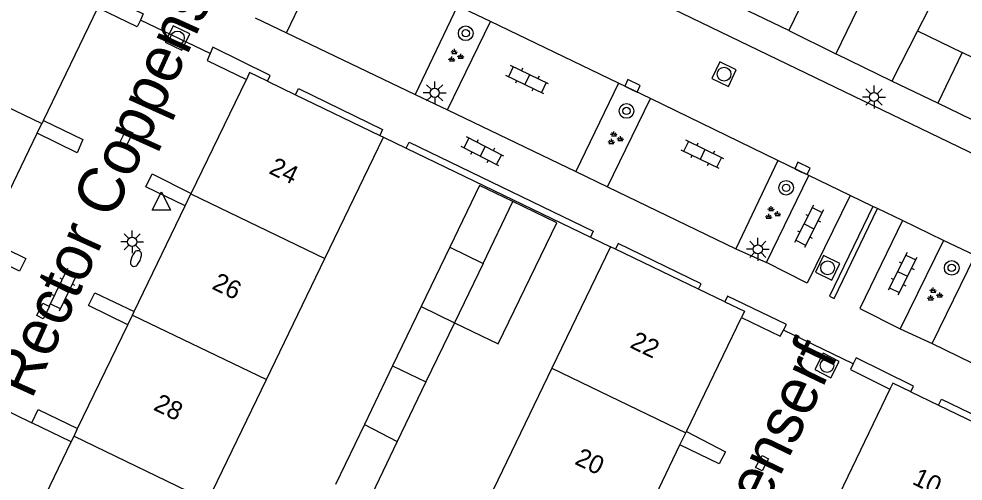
# Model space of a CAD drawing. Extents: x 132999 to 136000, y 398499 to 400501.
# Drawn here: x 134163.4 to 134215, y 398578.2 to 398603.4 of the extents above; entities that cross this region are included whole.
import ezdxf

# ---------------------------------------------------------------- set-up
doc = ezdxf.new("R2010")
doc.units = 0
for name, color, linetype in [('gg-afsc-muur', 7, 'Continuous'), ('gg-anno-huisnummerreeks BGT', 7, 'Continuous'), ('gg-anno-openbare ruimte label', 7, 'Continuous'), ('gg-bbg-bijgebouw', 7, 'Continuous'), ('gg-bbg-gedigitaliseerde bijgebouw', 7, 'Continuous'), ('gg-bbg-hoofdgebouw', 7, 'Continuous'), ('gg-bbg-luifel en loopbrug', 7, 'Continuous'), ('gg-bbg-tussenscheiding', 7, 'Continuous'), ('gg-knt-verharding', 7, 'Continuous'), ('gg-knt-verharding nz', 7, 'Continuous'), ('gt-grn-weggrens', 7, 'Continuous'), ('gt-symb-boom', 7, 'Continuous'), ('gt-symb-brandkraan', 7, 'Continuous'), ('gt-symb-groenvak', 7, 'Continuous'), ('gt-symb-klinker verharding', 7, 'Continuous'), ('gt-symb-kolk', 7, 'Continuous'), ('gt-symb-kolk center center', 7, 'Continuous'), ('gt-symb-lichtmast', 7, 'Continuous'), ('gt-symb-rioolschacht', 7, 'Continuous'), ('gt-symb-waterafsluiter', 7, 'Continuous')]:
    doc.layers.add(name, color=color, linetype=linetype)

# ---------------------------------------------------------------- blocks, each defined once
blk = doc.blocks.new('gt0-KOLKCC')
at = {"layer": 'gt-symb-kolk center center'}
blk.add_lwpolyline([(-0.375, 0.2), (0.375, 0.2), (0.375, -0.2), (-0.375, -0.2)], close=True, dxfattribs=at)
blk = doc.blocks.new('gt0-WAFSL')
at = {"layer": 'gt-symb-waterafsluiter'}
for p, q in [((-0.5, -0.333), (0, 0.667)), ((0, 0.667), (0.5, -0.333)), ((0.5, -0.333), (-0.5, -0.333))]:
    blk.add_line(p, q, dxfattribs=at)
blk = doc.blocks.new('gt0-RS')
at = {"layer": 'gt-symb-rioolschacht'}
blk.add_lwpolyline([(-0.5, -0.5), (0.5, -0.5), (0.5, 0.5), (-0.5, 0.5)], close=True, dxfattribs=at)
blk.add_circle((0, 0), 0.375, dxfattribs=at)
blk = doc.blocks.new('gt0-KL1')
at = {"layer": 'gt-symb-klinker verharding'}
for p, q in [((-1.15, 0.3), (1.15, 0.3)), ((-1, -0.3), (-1, 0.3)), ((-0.5, 0.3), (-0.5, 0.45)), ((0, -0.3), (0, 0.3)), ((0.5, 0.3), (0.5, 0.45)), ((1, -0.3), (1, 0.3)), ((-1.15, -0.3), (1.15, -0.3)), ((-0.5, -0.45), (-0.5, -0.3)), ((0.5, -0.45), (0.5, -0.3))]:
    blk.add_line(p, q, dxfattribs=at)
blk = doc.blocks.new('gt0-GRVAK')
at = {"layer": 'gt-symb-groenvak'}
for p, q in [((-0.11, 0.189), (-0.228, 0.24)), ((-0.182, 0.153), (0.088, 0.153)), ((-0.091, 0.211), (-0.156, 0.322)), ((-0.047, 0.214), (-0.047, 0.393)), ((-0.004, 0.211), (0.061, 0.322)), ((0.015, 0.189), (0.133, 0.24)), ((0.262, -0.052), (0.197, 0.059)), ((0.305, -0.049), (0.305, 0.13)), ((0.349, -0.052), (0.414, 0.059)), ((-0.245, -0.228), (-0.363, -0.177)), ((-0.318, -0.264), (-0.047, -0.264)), ((-0.226, -0.206), (-0.291, -0.095)), ((-0.183, -0.203), (-0.183, -0.024)), ((-0.139, -0.206), (-0.074, -0.095)), ((-0.12, -0.228), (-0.002, -0.177)), ((0.243, -0.074), (0.125, -0.023)), ((0.17, -0.11), (0.441, -0.11)), ((0.368, -0.074), (0.486, -0.023))]:
    blk.add_line(p, q, dxfattribs=at)
blk = doc.blocks.new('gt0-BOOM')
at = {"layer": 'gt-symb-boom'}
for radius in [0.4, 0.2]:
    blk.add_circle((0, 0), radius, dxfattribs=at)
blk = doc.blocks.new('gt0-KOLK')
at = {"layer": 'gt-symb-kolk'}
blk.add_lwpolyline([(0, 0), (0.375, 0), (0.375, 0.4), (-0.375, 0.4), (-0.375, 0), (0, 0)], dxfattribs=at)
blk = doc.blocks.new('gt0-LMAST')
at = {"layer": 'gt-symb-lichtmast'}
for p, q in [((-0.005, 0.246), (-0.005, 0.621)), ((-0.182, 0.173), (-0.447, 0.438)), ((0.172, 0.173), (0.437, 0.438)), ((-0.255, -0.004), (-0.63, -0.004)), ((-0.182, -0.181), (-0.447, -0.446)), ((-0.005, -0.254), (-0.005, -0.629)), ((0.437, -0.446), (0.172, -0.181)), ((0.245, -0.004), (0.62, -0.004))]:
    blk.add_line(p, q, dxfattribs=at)
blk.add_circle((-0.005, -0.004), 0.25, dxfattribs=at)
blk = doc.blocks.new('gt0-BR')
at = {"layer": 'gt-symb-brandkraan'}
for centre, radius, start, end in [((-0.244, 0), 0.206, 107.5669, 252.4331), ((0.599, -2.664), 3, 106.892, 107.5669), ((0, -0.691), 0.938, 73.108, 106.892), ((-0.599, -2.664), 3, 72.4331, 73.108), ((0.244, 0), 0.206, 287.567, 72.4331), ((0.599, 2.664), 3, 252.4331, 253.108), ((0, 0.691), 0.938, 253.108, 286.8921), ((-0.599, 2.664), 3, 286.8921, 287.567)]:
    blk.add_arc(centre, radius, start, end, dxfattribs=at)

msp = doc.modelspace()

# ---------------------------------------------------------------- linework, layer by layer
at = {"layer": 'gg-afsc-muur'}
for p, q in [((134183.321, 398596.929), (134184.559, 398596.332)), ((134184.559, 398596.332), (134194.616, 398591.48)), ((134194.616, 398591.48), (134195.717, 398590.949))]:
    msp.add_line(p, q, dxfattribs=at)
at = {"layer": 'gg-bbg-bijgebouw'}
for p, q in [((134206.552, 398605.046), (134205.438, 398602.75)), ((134205.438, 398602.75), (134202.834, 398604.006)), ((134212.475, 398602.741), (134214.917, 398601.556)), ((134217.447, 398600.328), (134214.917, 398601.556)), ((134213.575, 398598.785), (134211.078, 398599.988)), ((134216.054, 398597.583), (134213.575, 398598.785))]:
    msp.add_line(p, q, dxfattribs=at)
at = {"layer": 'gg-bbg-gedigitaliseerde bijgebouw'}
for p, q in [((134188.762, 398590.041), (134190.378, 398593.414)), ((134186.933, 398590.922), (134185.37, 398587.682)), ((134188.762, 398590.041), (134187.198, 398586.799)), ((134185.37, 398587.682), (134183.809, 398584.445)), ((134187.198, 398586.799), (134185.638, 398583.565)), ((134183.809, 398584.445), (134182.276, 398581.246)), ((134185.638, 398583.565), (134184.073, 398580.322)), ((134182.276, 398581.246), (134180.701, 398577.96)), ((134184.073, 398580.322), (134182.497, 398577.033))]:
    msp.add_line(p, q, dxfattribs=at)
msp.add_lwpolyline([(134190.378, 398593.414), (134188.561, 398594.289), (134186.933, 398590.922)], dxfattribs=at)
at = {"layer": 'gg-bbg-hoofdgebouw'}
for p, q in [((134210.198, 398605.994), (134208.006, 398601.477)), ((134164.752, 398597.839), (134167.726, 398603.997)), ((134211.078, 398599.988), (134208.006, 398601.477)), ((134172.824, 398593.86), (134175.833, 398600.09)), ((134176.981, 398599.991), (134178.513, 398599.251)), ((134178.513, 398599.251), (134183.114, 398597.029)), ((134164.422, 398597.156), (134164.671, 398597.672)), ((134164.752, 398597.839), (134164.671, 398597.672)), ((134161.626, 398591.371), (134164.422, 398597.156)), ((134183.114, 398597.029), (134183.321, 398596.929)), ((134180.12, 398590.301), (134183.321, 398596.929)), ((134172.498, 398593.185), (134172.81, 398593.831)), ((134172.81, 398593.831), (134172.824, 398593.86)), ((134169.707, 398587.406), (134172.498, 398593.185)), ((134195.717, 398590.949), (134192.517, 398584.315)), ((134195.981, 398590.822), (134195.717, 398590.949)), ((134200.514, 398588.635), (134195.981, 398590.822)), ((134176.928, 398583.692), (134180.12, 398590.301)), ((134201.948, 398587.943), (134200.514, 398588.635)), ((134169.362, 398586.692), (134169.618, 398587.222)), ((134169.618, 398587.222), (134169.707, 398587.406)), ((134166.623, 398581.021), (134169.362, 398586.692)), ((134199.855, 398580.862), (134202.859, 398587.087)), ((134192.517, 398584.315), (134189.328, 398577.705)), ((134173.736, 398577.083), (134176.928, 398583.692)), ((134210.962, 398583.165), (134207.949, 398576.926)), ((134212.103, 398583.026), (134213.622, 398582.293)), ((134213.622, 398582.293), (134218.437, 398579.968)), ((134166.426, 398580.613), (134166.623, 398581.021)), ((134166.274, 398580.299), (134166.426, 398580.613)), ((134199.502, 398580.13), (134199.82, 398580.789)), ((134199.82, 398580.789), (134199.855, 398580.862)), ((134163.485, 398574.524), (134166.274, 398580.299)), ((134196.717, 398574.357), (134199.502, 398580.13))]:
    msp.add_line(p, q, dxfattribs=at)
for points in [[(134215.996, 398603.785), (134213.594, 398604.946), (134212.475, 398602.741)], [(134176.981, 398599.991), (134176.011, 398600.459), (134175.833, 398600.09)], [(134201.948, 398587.943), (134203.022, 398587.425), (134202.859, 398587.087)], [(134212.103, 398583.026), (134211.123, 398583.499), (134210.962, 398583.165)]]:
    msp.add_lwpolyline(points, dxfattribs=at)
at = {"layer": 'gg-bbg-luifel en loopbrug'}
msp.add_line((134205.438, 398602.75), (134208.006, 398601.477), dxfattribs=at)
msp.add_lwpolyline([(134187.198, 398586.799), (134189.588, 398585.645), (134192.78, 398592.257), (134190.378, 398593.414)], dxfattribs=at)
at = {"layer": 'gg-bbg-tussenscheiding'}
for p, q in [((134212.475, 398602.741), (134211.078, 398599.988)), ((134157.371, 398601.196), (134164.671, 398597.672)), ((134214.917, 398601.556), (134213.575, 398598.785)), ((134172.81, 398593.831), (134180.12, 398590.301)), ((134186.933, 398590.922), (134188.762, 398590.041)), ((134169.618, 398587.222), (134176.928, 398583.692)), ((134185.37, 398587.682), (134187.198, 398586.799)), ((134183.809, 398584.445), (134185.638, 398583.565)), ((134192.517, 398584.315), (134199.82, 398580.789)), ((134182.276, 398581.246), (134184.073, 398580.322)), ((134166.426, 398580.613), (134173.736, 398577.083))]:
    msp.add_line(p, q, dxfattribs=at)
at = {"layer": 'gg-knt-verharding'}
for p, q in [((134178.025, 398602.625), (134180.342, 398607.497)), ((134187.365, 398604.106), (134185.047, 398599.27)), ((134189.153, 398603.246), (134187.365, 398604.106)), ((134176.315, 398603.454), (134178.025, 398602.625)), ((134186.814, 398598.431), (134189.153, 398603.246)), ((134196.148, 398599.884), (134189.153, 398603.246)), ((134196.148, 398599.884), (134193.822, 398595.051)), ((134197.897, 398599.038), (134196.148, 398599.884)), ((134185.047, 398599.27), (134186.814, 398598.431)), ((134195.54, 398594.228), (134197.897, 398599.038)), ((134204.847, 398595.661), (134197.897, 398599.038)), ((134204.847, 398595.661), (134202.546, 398590.836)), ((134206.538, 398594.842), (134204.847, 398595.661)), ((134193.822, 398595.051), (134195.54, 398594.228)), ((134204.224, 398590.083), (134206.538, 398594.842)), ((134208.802, 398593.75), (134206.538, 398594.842)), ((134210.036, 398593.155), (134208.802, 398593.75)), ((134210.282, 398593.037), (134210.036, 398593.155)), ((134211.646, 398592.379), (134210.282, 398593.037)), ((134213.891, 398591.296), (134211.646, 398592.379)), ((134202.546, 398590.836), (134204.224, 398590.083)), ((134213.891, 398591.296), (134211.517, 398586.464)), ((134215.617, 398590.464), (134213.891, 398591.296)), ((134213.265, 398585.667), (134215.617, 398590.464)), ((134211.517, 398586.464), (134213.265, 398585.667)), ((134166.274, 398580.299), (134164.116, 398581.339))]:
    msp.add_line(p, q, dxfattribs=at)
for points in [[(134110.068, 398647.004), (134155.388, 398625.063), (134243.841, 398582.359)], [(134166.813, 398604.89), (134166.976, 398605.227), (134170.201, 398603.67), (134170.047, 398603.331)], [(134170.047, 398603.331), (134169.878, 398602.961), (134167.726, 398603.997)], [(134176.981, 398599.991), (134177.132, 398600.303), (134174.002, 398601.839), (134173.854, 398601.498)], [(134173.854, 398601.498), (134173.686, 398601.113), (134175.833, 398600.09)], [(134178.513, 398599.251), (134178.675, 398599.587), (134183.269, 398597.351), (134183.114, 398597.029)], [(134164.752, 398597.839), (134166.915, 398596.8), (134166.593, 398596.083), (134164.422, 398597.156)], [(134184.559, 398596.332), (134184.716, 398596.658), (134194.773, 398591.805), (134194.616, 398591.48)], [(134172.498, 398593.185), (134170.351, 398594.23), (134170.692, 398594.934), (134172.824, 398593.86)], [(134210.036, 398593.155), (134207.669, 398588.246), (134207.912, 398588.121), (134210.282, 398593.037)], [(134161.626, 398591.371), (134163.788, 398590.312), (134163.454, 398589.61), (134161.289, 398590.673)], [(134200.514, 398588.635), (134200.652, 398588.921), (134196.126, 398591.121), (134195.981, 398590.822)], [(134169.362, 398586.692), (134167.215, 398587.736), (134167.567, 398588.439), (134169.707, 398587.406)], [(134205.149, 398586.394), (134205.31, 398586.708), (134202.099, 398588.255), (134201.948, 398587.943)], [(134202.859, 398587.087), (134204.978, 398586.063), (134205.149, 398586.394)], [(134212.103, 398583.026), (134212.257, 398583.345), (134209.12, 398584.877), (134208.958, 398584.548)], [(134208.958, 398584.548), (134208.805, 398584.239), (134210.962, 398583.165)], [(134213.622, 398582.293), (134213.783, 398582.626), (134223.202, 398578.07), (134223.046, 398577.746)], [(134164.116, 398581.339), (134164.465, 398582.063), (134166.623, 398581.021)], [(134199.855, 398580.862), (134201.986, 398579.749), (134201.646, 398579.096), (134199.502, 398580.13)]]:
    msp.add_lwpolyline(points, dxfattribs=at)
at = {"layer": 'gg-knt-verharding nz'}
for p, q in [((134178.025, 398602.625), (134185.047, 398599.27)), ((134186.814, 398598.431), (134193.822, 398595.051)), ((134195.54, 398594.228), (134202.546, 398590.836)), ((134213.265, 398585.667), (134220.225, 398582.29))]:
    msp.add_line(p, q, dxfattribs=at)
for points in [[(134208.802, 398593.75), (134206.452, 398588.956), (134204.224, 398590.083)], [(134211.646, 398592.379), (134209.316, 398587.572), (134211.517, 398586.464)]]:
    msp.add_lwpolyline(points, dxfattribs=at)
at = {"layer": 'gt-grn-weggrens'}
for p, q in [((134173.854, 398601.498), (134170.047, 398603.331)), ((134208.958, 398584.548), (134205.149, 398586.394)), ((134160.341, 398583.165), (134164.116, 398581.339))]:
    msp.add_line(p, q, dxfattribs=at)

# ---------------------------------------------------------------- block references
at = {"layer": 'gt-symb-boom'}
for p, rotation in [((134187.81, 398602.606), -25.591424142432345), ((134196.585, 398598.366), -25.591424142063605), ((134205.297, 398594.17), -25.591424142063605), ((134214.336, 398589.796), -25.591424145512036)]:
    msp.add_blockref('gt0-BOOM', p, dxfattribs=dict(at, rotation=rotation))
at = {"layer": 'gt-symb-brandkraan', "rotation": -113.46200022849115}
msp.add_blockref('gt0-BR', (134169.81, 398590.305), dxfattribs=at)
at = {"layer": 'gt-symb-groenvak'}
for p in [(134187.235, 398601.357), (134195.946, 398596.858), (134204.53, 398592.769), (134213.378, 398588.323)]:
    msp.add_blockref('gt0-GRVAK', p, dxfattribs=at)
at = {"layer": 'gt-symb-klinker verharding'}
for p, rotation in [((134191.168, 398600.074), 154.3321248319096), ((134188.728, 398596.156), 152.74312822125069), ((134200.735, 398595.988), 154.0758144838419), ((134206.544, 398592.067), -116.79556491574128), ((134211.653, 398589.471), -116.79556491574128), ((134165.839, 398588.604), -115.79602649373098)]:
    msp.add_blockref('gt0-KL1', p, dxfattribs=dict(at, rotation=rotation))
at = {"layer": 'gt-symb-kolk'}
for p, rotation in [((134196.824, 398599.559), -25.924185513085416), ((134206.108, 398595.049), -25.719512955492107)]:
    msp.add_blockref('gt0-KOLK', p, dxfattribs=dict(at, rotation=rotation))
at = {"layer": 'gt-symb-kolk center center'}
for p, rotation in [((134169.286, 398596.916), -116.74442020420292), ((134164.736, 398587.442), 63.30677055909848), ((134203.985, 398579.134), 62.28149837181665)]:
    msp.add_blockref('gt0-KOLKCC', p, dxfattribs=dict(at, rotation=rotation))
at = {"layer": 'gt-symb-lichtmast'}
for p in [(134186.123, 398599.359), (134210.102, 398599.129), (134169.607, 398591.223), (134203.759, 398590.816)]:
    msp.add_blockref('gt0-LMAST', p, dxfattribs=at)
at = {"layer": 'gt-symb-rioolschacht'}
for p, rotation in [((134172.073, 398602.351), 64.20397350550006), ((134201.91, 398600.373), -25.411600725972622), ((134207.564, 398589.797), -25.975714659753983), ((134207.53, 398584.458), 62.94831778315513)]:
    msp.add_blockref('gt0-RS', p, dxfattribs=dict(at, rotation=rotation))
at = {"layer": 'gt-symb-waterafsluiter'}
msp.add_blockref('gt0-WAFSL', (134171.193, 398593.287), dxfattribs=at)

# ---------------------------------------------------------------- texts
at = {"layer": 'gg-anno-huisnummerreeks BGT'}
for s, p in [('24', (134177.011, 398594.98)), ('26', (134173.9, 398588.676)), ('22', (134196.715, 398585.473)), ('28', (134170.708, 398582.067)), ('20', (134193.706, 398579.109)), ('10', (134212.126, 398578.019))]:
    msp.add_text(s, height=1, rotation=334.2, dxfattribs=at).set_placement(p)
at = {"layer": 'gg-anno-openbare ruimte label'}
for rotation, p in [(65.7, (134164.11, 398582.567)), (64.3, (134196.005, 398559.764))]:
    msp.add_text('Rector Coppenserf', height=2.5, rotation=rotation, dxfattribs=at).set_placement(p)

doc.saveas('drawing.dxf')
